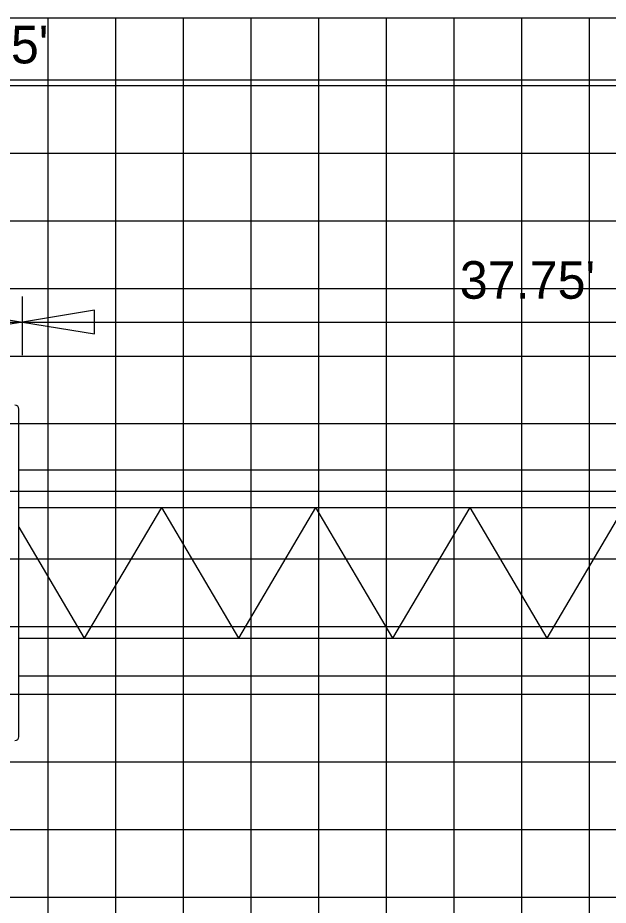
# Model space of a CAD drawing. Extents: x 1797809 to 2198143, y 249608 to 1237864.
# Drawn here: x 2197119.81 to 2197137.26, y 1237196.87 to 1237223.11 of the extents above; entities that cross this region are included whole.
import ezdxf

# ---------------------------------------------------------------- set-up
doc = ezdxf.new("R2010")
doc.units = 0
for name, color, linetype in [('3', 7, 'Continuous'), ('GSDIMS', 7, 'Continuous'), ('GSSHT', 7, 'Continuous'), ('Level 55', 7, 'Continuous')]:
    doc.layers.add(name, color=color, linetype=linetype)

msp = doc.modelspace()

# ---------------------------------------------------------------- linework, layer by layer
at = {"layer": '3'}
msp.add_line((2197084.246, 1237221.27), (2197154.677, 1237221.27), dxfattribs=at)
at = {"layer": 'GSDIMS'}
for p, q in [((2197119.957, 1237213.127), (2197119.957, 1237214.869)), ((2197107.957, 1237214.111), (2197119.957, 1237214.111)), ((2197119.957, 1237214.111), (2197154.177, 1237214.111)), ((2197119.843, 1237201.851), (2197119.843, 1237211.538)), ((2197119.843, 1237209.737), (2197153.677, 1237209.737)), ((2197119.843, 1237208.626), (2197153.677, 1237208.626)), ((2197124.056, 1237208.626), (2197121.777, 1237204.764)), ((2197124.056, 1237208.626), (2197126.335, 1237204.764)), ((2197128.613, 1237208.626), (2197126.335, 1237204.764)), ((2197128.613, 1237208.626), (2197130.892, 1237204.764)), ((2197133.17, 1237208.626), (2197130.892, 1237204.764)), ((2197133.17, 1237208.626), (2197135.449, 1237204.764)), ((2197137.727, 1237208.626), (2197135.449, 1237204.764)), ((2197119.843, 1237208.043), (2197121.777, 1237204.764)), ((2197119.843, 1237204.764), (2197153.677, 1237204.764)), ((2197119.843, 1237203.653), (2197153.677, 1237203.653))]:
    msp.add_line(p, q, dxfattribs=at)
for points in [[(2197119.957, 1237214.111), (2197117.828, 1237213.764), (2197117.828, 1237214.458)], [(2197119.957, 1237214.111), (2197122.085, 1237213.764), (2197122.085, 1237214.458)]]:
    msp.add_lwpolyline(points, close=True, dxfattribs=at)
for centre, start, end in [((2197119.729, 1237211.538), 0, 90), ((2197119.729, 1237201.851), 270, 0)]:
    msp.add_arc(centre, 0.115, start, end, dxfattribs=at)
at = {"layer": 'GSSHT'}
for p, q in [((2196954.707, 1237223.106), (2197214.707, 1237223.106)), ((2197120.707, 1237153.106), (2197120.707, 1237223.106)), ((2197122.707, 1237153.106), (2197122.707, 1237223.106)), ((2197124.707, 1237153.106), (2197124.707, 1237223.106)), ((2197126.707, 1237153.106), (2197126.707, 1237223.106)), ((2197128.707, 1237153.106), (2197128.707, 1237223.106)), ((2197130.707, 1237153.106), (2197130.707, 1237223.106)), ((2197132.707, 1237153.106), (2197132.707, 1237223.106)), ((2197134.707, 1237153.106), (2197134.707, 1237223.106)), ((2197136.707, 1237153.106), (2197136.707, 1237223.106)), ((2196954.707, 1237221.106), (2197214.707, 1237221.106)), ((2196954.707, 1237219.106), (2197214.707, 1237219.106)), ((2196954.707, 1237217.106), (2197214.707, 1237217.106)), ((2196954.707, 1237215.106), (2197214.707, 1237215.106)), ((2196954.707, 1237213.106), (2197214.707, 1237213.106)), ((2196954.707, 1237211.106), (2197214.707, 1237211.106)), ((2196954.707, 1237209.106), (2197214.707, 1237209.106)), ((2196954.707, 1237207.106), (2197214.707, 1237207.106)), ((2196954.707, 1237205.106), (2197214.707, 1237205.106)), ((2196954.707, 1237203.106), (2197214.707, 1237203.106)), ((2196954.707, 1237201.106), (2197214.707, 1237201.106)), ((2196954.707, 1237199.106), (2197214.707, 1237199.106)), ((2196954.707, 1237197.106), (2197214.707, 1237197.106))]:
    msp.add_line(p, q, dxfattribs=at)

# ---------------------------------------------------------------- texts
at = {"layer": 'Level 55'}
for s, p in [("70.5'", (2197117.544, 1237221.757)), ("37.75'", (2197132.877, 1237214.799))]:
    msp.add_text(s, height=1.1105, dxfattribs=at).set_placement(p)

doc.saveas('drawing.dxf')
